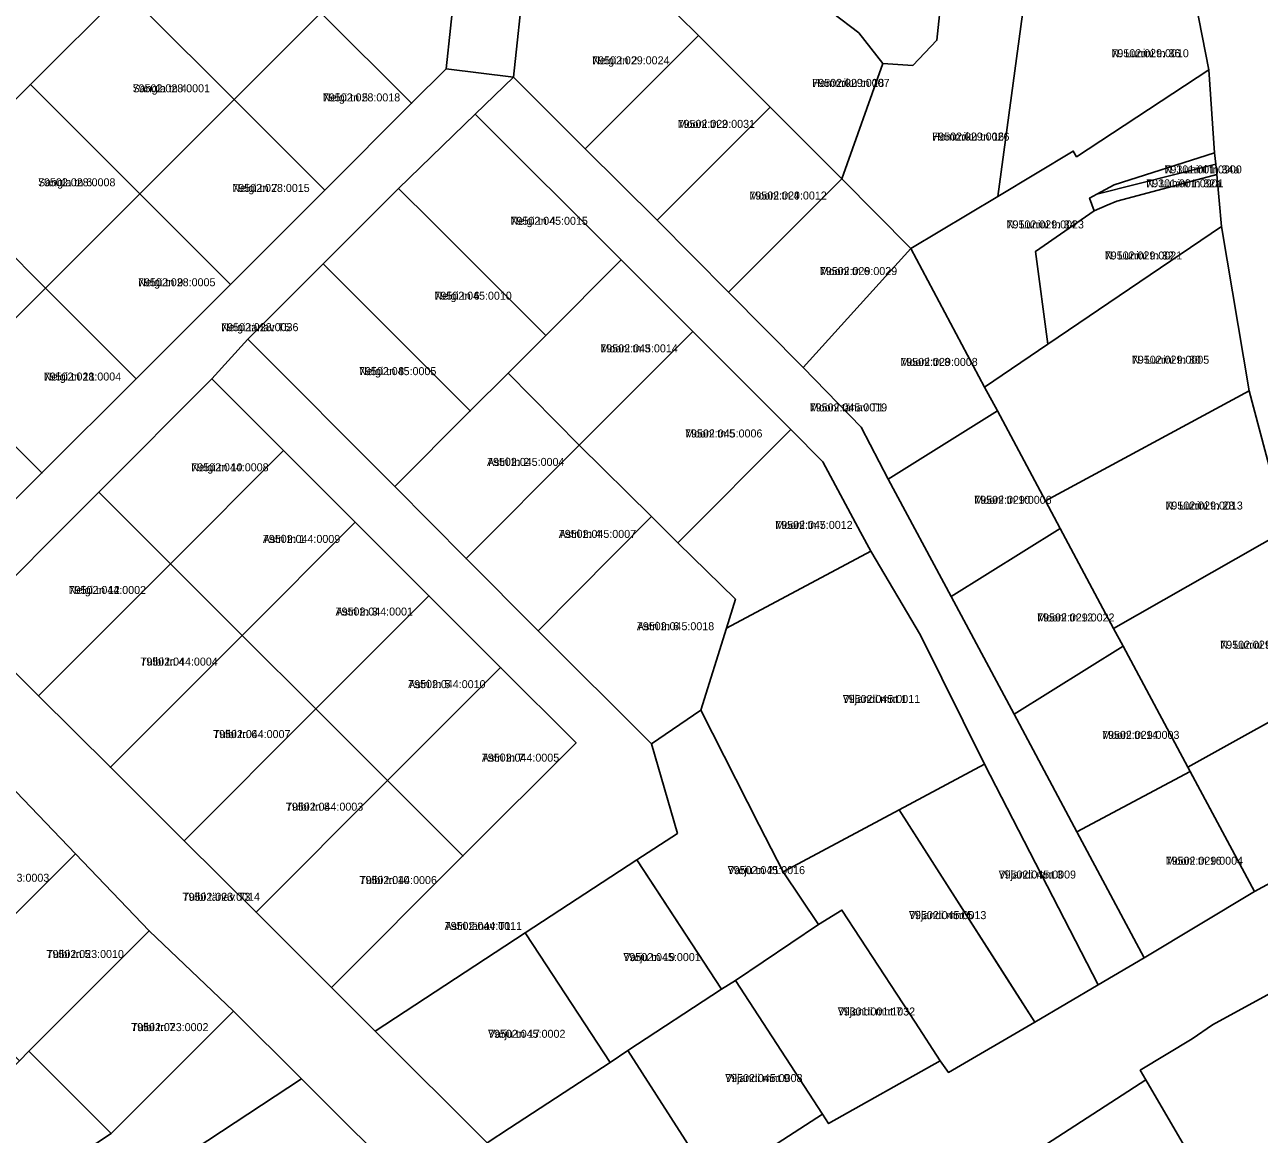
# Model space of a CAD drawing. Extents: x 643847 to 663718, y 6468443 to 6482775.
# Drawn here: x 657502.8 to 657734.3, y 6473294.6 to 6473502.5 of the extents above; entities that cross this region are included whole.
import ezdxf

# ---------------------------------------------------------------- set-up
doc = ezdxf.new("R2010")
doc.units = 0
for name, color, linetype in [('L_AADRESS', 7, 'Continuous'), ('PIIR', 7, 'Continuous'), ('TUNNUS', 7, 'Continuous')]:
    doc.layers.add(name, color=color, linetype=linetype)

msp = doc.modelspace()

# ---------------------------------------------------------------- linework, layer by layer
at = {"layer": 'PIIR'}
for points in [[(657615.64, 6473667.11), (657611.75, 6473636.52), (657607.61, 6473604.87), (657603.7, 6473575.6), (657600.16, 6473546.22), (657597.03, 6473516.89), (657636.31, 6473512.7), (657660.17, 6473510.15), (657674.79, 6473508.6), (657673.84, 6473499.64), (657669.3, 6473494.9), (657663.71, 6473495.29), (657659.2, 6473501), (657654.27, 6473504.75), (657621.54, 6473508.1), (657596.4, 6473510.92), (657594.46, 6473492.74), (657581.81, 6473494.29), (657584.25, 6473517.23), (657587.63, 6473546.69), (657591.59, 6473578.3), (657595.69, 6473607.41), (657599.66, 6473638.11), (657603.36, 6473668.28)], [(657739.34, 6473407.79), (657732.39, 6473433.94), (657727.2, 6473464.72), (657726.33, 6473474.44), (657726.15, 6473476.42), (657725.91, 6473478.56), (657724.79, 6473494.09), (657719.26, 6473522.54), (657715.93, 6473547.01), (657712.8, 6473570.04), (657680.06, 6473568.62), (657672.11, 6473567.8), (657657.11, 6473566.28), (657656.79, 6473572.27), (657669.37, 6473573.25), (657698.26, 6473575.07), (657698.07, 6473578.29), (657711.78, 6473580.47), (657708.39, 6473603.43), (657704.17, 6473637.37), (657700.26, 6473666.98)], [(657632.01, 6473285.13), (657652.37, 6473298.34), (657653.54, 6473296.58), (657674.44, 6473308.35), (657676, 6473306.16), (657692.18, 6473315.61), (657704.09, 6473322.57), (657712.72, 6473327.61), (657733.39, 6473340.05), (657753.42, 6473350.92)], [(657759.5, 6473333.66), (657725.51, 6473315.07), (657721.68, 6473312.46), (657711.96, 6473306.57), (657713.01, 6473304.77), (657692.06, 6473291.22)]]:
    msp.add_lwpolyline(points, dxfattribs=at)
for points in [[(657493.48, 6473516.31), (657519.66, 6473542.58), (657529.3, 6473552.25), (657523.11, 6473524.61), (657535.64, 6473523.1), (657521.45, 6473508.91), (657503.89, 6473491.33), (657486.23, 6473473.67), (657468.55, 6473456), (657447.34, 6473434.78), (657467.85, 6473414.28), (657456.62, 6473403.13), (657436.39, 6473383.1), (657432.9, 6473379.57), (657431.04, 6473381.58), (657435.42, 6473412.36), (657394.34, 6473417.29), (657395.03, 6473418), (657416.29, 6473439.27), (657429.34, 6473452.06)], [(657584.25, 6473517.23), (657581.81, 6473494.29), (657575.34, 6473487.82), (657558.36, 6473504.79), (657542.09, 6473488.52), (657525.11, 6473505.49), (657521.45, 6473508.91), (657535.64, 6473523.1), (657564.77, 6473519.58)], [(657724.79, 6473494.09), (657700.01, 6473477.81), (657699.39, 6473478.85), (657685.25, 6473470.36), (657689.88, 6473504.55), (657719.26, 6473522.54)], [(657596.4, 6473510.92), (657621.54, 6473508.1), (657629.11, 6473500.55), (657607.91, 6473479.31), (657594.46, 6473492.74)], [(657521.45, 6473508.91), (657525.11, 6473505.49), (657542.09, 6473488.52), (657524.42, 6473470.85), (657507.44, 6473487.81), (657503.9, 6473491.35)], [(657654.27, 6473504.75), (657659.2, 6473501), (657663.71, 6473495.29), (657655.99, 6473473.67), (657642.56, 6473487.11), (657629.11, 6473500.55), (657621.54, 6473508.1)], [(657669.3, 6473494.9), (657673.84, 6473499.64), (657674.79, 6473508.6), (657689.5, 6473507.02), (657689.88, 6473504.55), (657685.25, 6473470.36), (657668.96, 6473460.58), (657655.99, 6473473.67), (657663.71, 6473495.29)], [(657559.07, 6473471.56), (657542.09, 6473488.52), (657558.36, 6473504.79), (657575.34, 6473487.82)], [(657621.36, 6473465.88), (657607.91, 6473479.31), (657629.11, 6473500.55), (657642.56, 6473487.11)], [(657575.34, 6473487.82), (657581.81, 6473494.29), (657594.46, 6473492.74), (657587.29, 6473485.79), (657572.91, 6473471.86), (657558.76, 6473457.71), (657544.62, 6473443.58), (657537.91, 6473436.16), (657516.72, 6473414.93), (657491.98, 6473390.18), (657484.82, 6473397.3), (657506.04, 6473418.53), (657523.72, 6473436.2), (657541.39, 6473453.88), (657559.07, 6473471.56)], [(657725.91, 6473478.56), (657707.05, 6473472.52), (657703.81, 6473470.79), (657702.45, 6473470.06), (657703.35, 6473467.69), (657692.33, 6473460.04), (657694.62, 6473442.65), (657682.78, 6473434.63), (657668.96, 6473460.58), (657685.25, 6473470.36), (657699.39, 6473478.85), (657700.01, 6473477.81), (657724.79, 6473494.09)], [(657503.9, 6473491.35), (657507.44, 6473487.81), (657524.42, 6473470.85), (657506.74, 6473453.17), (657489.76, 6473470.14), (657486.23, 6473473.67)], [(657614.63, 6473458.46), (657587.29, 6473485.79), (657594.46, 6473492.74), (657607.91, 6473479.31), (657621.36, 6473465.88), (657634.79, 6473452.44), (657648.78, 6473438.28), (657659.65, 6473427.08), (657664.72, 6473417.38), (657676.51, 6473395.34), (657688.3, 6473373.29), (657700.08, 6473351.25), (657712.72, 6473327.61), (657704.09, 6473322.57), (657682.77, 6473363.94), (657670.78, 6473388.15), (657661.42, 6473403.89), (657659.53, 6473407.42), (657652.47, 6473420.64), (657646.46, 6473426.65), (657628.06, 6473445.03)], [(657542.09, 6473488.52), (657559.07, 6473471.56), (657541.39, 6473453.88), (657524.42, 6473470.85)], [(657621.36, 6473465.88), (657642.56, 6473487.11), (657655.99, 6473473.67), (657634.79, 6473452.44)], [(657572.91, 6473471.86), (657587.29, 6473485.79), (657614.63, 6473458.46), (657600.49, 6473444.3), (657579.27, 6473465.51)], [(657726.15, 6473476.42), (657703.81, 6473470.79), (657707.05, 6473472.52), (657725.91, 6473478.56)], [(657703.35, 6473467.69), (657702.45, 6473470.06), (657703.81, 6473470.79), (657726.15, 6473476.42), (657726.33, 6473474.44), (657714.37, 6473471.27), (657707.6, 6473469.49), (657705.76, 6473468.71)], [(657489.06, 6473435.49), (657472.08, 6473452.46), (657468.55, 6473456), (657486.23, 6473473.67), (657489.76, 6473470.14), (657506.74, 6473453.17)], [(657634.79, 6473452.44), (657655.99, 6473473.67), (657668.96, 6473460.58), (657648.78, 6473438.28)], [(657726.33, 6473474.44), (657727.2, 6473464.72), (657694.62, 6473442.65), (657692.33, 6473460.04), (657703.35, 6473467.69), (657705.76, 6473468.71), (657707.6, 6473469.49), (657714.37, 6473471.27)], [(657524.42, 6473470.85), (657541.39, 6473453.88), (657523.72, 6473436.2), (657506.74, 6473453.17)], [(657572.91, 6473471.86), (657579.27, 6473465.51), (657600.49, 6473444.3), (657593.43, 6473437.22), (657586.36, 6473430.15), (657565.13, 6473451.35), (657558.76, 6473457.71)], [(657732.39, 6473433.94), (657694.18, 6473413.29), (657685.18, 6473430.14), (657682.78, 6473434.63), (657694.62, 6473442.65), (657727.2, 6473464.72)], [(657659.65, 6473427.08), (657648.78, 6473438.28), (657668.96, 6473460.58), (657682.78, 6473434.63), (657685.18, 6473430.14), (657664.72, 6473417.38)], [(657558.76, 6473457.71), (657565.13, 6473451.35), (657586.36, 6473430.15), (657572.22, 6473416.01), (657544.62, 6473443.58)], [(657628.06, 6473445.03), (657606.77, 6473423.71), (657593.43, 6473437.22), (657600.49, 6473444.3), (657614.63, 6473458.46)], [(657506.74, 6473453.17), (657523.72, 6473436.2), (657506.04, 6473418.53), (657489.06, 6473435.49)], [(657646.46, 6473426.65), (657625.26, 6473405.43), (657620.31, 6473410.38), (657606.77, 6473423.71), (657628.06, 6473445.03)], [(657537.91, 6473436.16), (657544.62, 6473443.58), (657572.22, 6473416.01), (657585.56, 6473402.48), (657599.09, 6473388.94), (657620.32, 6473367.74), (657625.19, 6473350.96), (657617.57, 6473346), (657596.65, 6473332.31), (657568.55, 6473313.92), (657560.35, 6473322.09), (657584.98, 6473346.73), (657606.19, 6473367.95), (657592.04, 6473382.09), (657578.6, 6473395.52), (657564.8, 6473409.3), (657551.35, 6473422.73)], [(657516.72, 6473414.93), (657537.91, 6473436.16), (657551.35, 6473422.73), (657530.15, 6473401.51)], [(657586.36, 6473430.15), (657593.43, 6473437.22), (657606.77, 6473423.71), (657585.56, 6473402.48), (657572.22, 6473416.01)], [(657467.85, 6473414.28), (657489.06, 6473435.49), (657506.04, 6473418.53), (657484.82, 6473397.3)], [(657739.34, 6473407.79), (657706.96, 6473389.4), (657696.97, 6473408.09), (657694.18, 6473413.29), (657732.39, 6473433.94)], [(657664.72, 6473417.38), (657685.18, 6473430.14), (657694.18, 6473413.29), (657696.97, 6473408.09), (657676.51, 6473395.34)], [(657652.47, 6473420.64), (657659.53, 6473407.42), (657661.42, 6473403.89), (657634.38, 6473389.44), (657636.07, 6473394.88), (657625.26, 6473405.43), (657646.46, 6473426.65)], [(657551.35, 6473422.73), (657564.8, 6473409.3), (657543.59, 6473388.08), (657530.15, 6473401.51)], [(657585.56, 6473402.48), (657606.77, 6473423.71), (657620.31, 6473410.38), (657599.09, 6473388.94)], [(657491.98, 6473390.18), (657516.72, 6473414.93), (657530.15, 6473401.51), (657505.41, 6473376.75)], [(657498.41, 6473361.71), (657480.77, 6473379.06), (657473.56, 6473386.15), (657456.62, 6473403.13), (657467.85, 6473414.28), (657484.82, 6473397.3), (657491.98, 6473390.18), (657505.41, 6473376.75), (657518.89, 6473363.37), (657532.72, 6473349.6), (657546.2, 6473336.18), (657560.35, 6473322.09), (657568.55, 6473313.92), (657589.55, 6473292.99), (657610.7, 6473271.22), (657597.45, 6473262.37), (657554.73, 6473304.95), (657541.96, 6473317.66), (657526.16, 6473332.72), (657512.31, 6473347.16)], [(657620.32, 6473367.74), (657599.09, 6473388.94), (657620.31, 6473410.38), (657625.26, 6473405.43), (657636.07, 6473394.88), (657634.38, 6473389.44), (657629.6, 6473374.06)], [(657578.6, 6473395.52), (657557.39, 6473374.29), (657543.59, 6473388.08), (657564.8, 6473409.3)], [(657676.51, 6473395.34), (657696.97, 6473408.09), (657706.96, 6473389.4), (657708.76, 6473386.05), (657688.3, 6473373.29)], [(657746.85, 6473377.82), (657720.89, 6473363.35), (657708.76, 6473386.05), (657706.96, 6473389.4), (657739.34, 6473407.79)], [(657670.78, 6473388.15), (657682.77, 6473363.94), (657666.73, 6473355.36), (657645.02, 6473343.76), (657640.51, 6473352.53), (657629.6, 6473374.06), (657634.38, 6473389.44), (657661.42, 6473403.89)], [(657530.15, 6473401.51), (657543.59, 6473388.08), (657518.89, 6473363.37), (657505.41, 6473376.75)], [(657557.39, 6473374.29), (657578.6, 6473395.52), (657592.04, 6473382.09), (657570.84, 6473360.86)], [(657543.59, 6473388.08), (657557.39, 6473374.29), (657532.72, 6473349.6), (657518.89, 6473363.37)], [(657708.76, 6473386.05), (657720.89, 6473363.35), (657721.3, 6473362.59), (657700.08, 6473351.25), (657688.3, 6473373.29)], [(657592.04, 6473382.09), (657606.19, 6473367.95), (657584.98, 6473346.73), (657570.84, 6473360.86)], [(657753.42, 6473350.92), (657733.39, 6473340.05), (657720.89, 6473363.35), (657746.85, 6473377.82)], [(657532.72, 6473349.6), (657557.39, 6473374.29), (657570.84, 6473360.86), (657546.2, 6473336.18)], [(657617.57, 6473346), (657625.19, 6473350.96), (657620.32, 6473367.74), (657629.6, 6473374.06), (657640.51, 6473352.53), (657645.02, 6473343.76), (657651.65, 6473333.86), (657636.07, 6473323.4), (657633.46, 6473321.76)], [(657692.18, 6473315.61), (657688.38, 6473321.54), (657666.73, 6473355.36), (657682.77, 6473363.94), (657704.09, 6473322.57)], [(657512.31, 6473347.16), (657508.88, 6473343.72), (657487.67, 6473322.5), (657473.53, 6473336.64), (657494.73, 6473357.86), (657498.41, 6473361.71)], [(657700.08, 6473351.25), (657721.3, 6473362.59), (657733.39, 6473340.05), (657712.72, 6473327.61)], [(657546.2, 6473336.18), (657570.84, 6473360.86), (657584.98, 6473346.73), (657560.35, 6473322.09)], [(657676, 6473306.16), (657674.44, 6473308.35), (657669.74, 6473315.59), (657656.03, 6473336.59), (657651.65, 6473333.86), (657645.02, 6473343.76), (657666.73, 6473355.36), (657680.55, 6473333.79), (657685.25, 6473326.43), (657692.18, 6473315.61)], [(657526.16, 6473332.72), (657523.02, 6473329.58), (657503.58, 6473310.12), (657501.82, 6473308.36), (657487.67, 6473322.5), (657508.88, 6473343.72), (657512.31, 6473347.16)], [(657617.57, 6473346), (657620.31, 6473341.83), (657633.46, 6473321.76), (657615.92, 6473310.27), (657612.55, 6473308.05), (657599.39, 6473328.13), (657596.65, 6473332.31)], [(657652.37, 6473298.34), (657636.07, 6473323.4), (657651.65, 6473333.86), (657656.03, 6473336.59), (657669.74, 6473315.59), (657674.44, 6473308.35), (657653.54, 6473296.58)], [(657541.96, 6473317.66), (657519.02, 6473294.72), (657503.58, 6473310.12), (657523.02, 6473329.58), (657526.16, 6473332.72)], [(657596.65, 6473332.31), (657599.39, 6473328.13), (657612.55, 6473308.05), (657593.73, 6473295.73), (657589.55, 6473292.99), (657568.55, 6473313.92)], [(657721.68, 6473312.46), (657725.51, 6473315.07), (657759.5, 6473333.66), (657779.3, 6473272.84), (657755.18, 6473265.46), (657739.94, 6473258.82), (657727.72, 6473279.56), (657713.01, 6473304.77), (657711.96, 6473306.57)], [(657381.34, 6473191.26), (657352.02, 6473171.82), (657344.31, 6473179.07), (657374.09, 6473199.29), (657403.33, 6473219.05), (657408.59, 6473222.06), (657481.96, 6473270.21), (657426.84, 6473325.3), (657431.17, 6473329.46), (657448.81, 6473311.89), (657462.94, 6473297.75), (657477.08, 6473283.6), (657487.17, 6473273.66), (657491.31, 6473276.47), (657519.02, 6473294.72), (657541.96, 6473317.66), (657554.73, 6473304.95), (657524.7, 6473285.23), (657504.22, 6473271.8), (657483.75, 6473258.37), (657463.27, 6473244.94), (657442.79, 6473231.51), (657422.3, 6473218.09), (657401.82, 6473204.67)], [(657632.01, 6473285.13), (657629.32, 6473289.34), (657615.92, 6473310.27), (657633.46, 6473321.76), (657636.07, 6473323.4), (657652.37, 6473298.34)], [(657477.08, 6473283.6), (657480.62, 6473287.14), (657501.82, 6473308.36), (657503.58, 6473310.12), (657519.02, 6473294.72), (657491.31, 6473276.47), (657487.17, 6473273.66)], [(657610.7, 6473271.22), (657589.55, 6473292.99), (657593.73, 6473295.73), (657612.55, 6473308.05), (657615.92, 6473310.27), (657629.32, 6473289.34), (657632.01, 6473285.13)], [(657557.13, 6473235.91), (657554.39, 6473240.08), (657549.89, 6473246.89), (657553.23, 6473249.1), (657549.92, 6473254.1), (657546.59, 6473251.9), (657540.89, 6473260.54), (657527.44, 6473281.04), (657524.7, 6473285.23), (657554.73, 6473304.95), (657597.45, 6473262.37)], [(657713.01, 6473304.77), (657727.72, 6473279.56), (657708.12, 6473266.71), (657692.06, 6473291.22)]]:
    msp.add_lwpolyline(points, close=True, dxfattribs=at)

# ---------------------------------------------------------------- texts
at = {"layer": 'L_AADRESS'}
for s, p in [('Nelgi tn 2', (657609.2, 6473495.12)), ('N. Lunini tn 36', (657706.56, 6473496.45)), ('Sangla tn 4', (657523.05, 6473489.88)), ('Hommiku tn 18', (657650.46, 6473490.89)), ('Nelgi tn 5', (657558.71, 6473488.17)), ('Mooni tn 2', (657625.23, 6473483.21)), ('Hommiku tn 16', (657672.94, 6473480.83)), ('N. Lunini tn 34a', (657716.5, 6473474.67)), ('Sangla tn 6', (657505.32, 6473472.26)), ('Nelgi tn 7', (657541.74, 6473471.2)), ('N. Lunini tn 32a', (657713.08, 6473472.06)), ('Mooni tn 4', (657638.68, 6473469.78)), ('Nelgi tn 4', (657593.89, 6473465.04)), ('N. Lunini tn 34', (657686.9, 6473464.36)), ('N. Lunini tn 32', (657705.31, 6473458.54)), ('Mooni tn 6', (657651.88, 6473455.62)), ('Nelgi tn 9', (657524.07, 6473453.52)), ('Nelgi tn 6', (657579.63, 6473451)), ('Nelgi tänav T5', (657539.64, 6473445.1)), ('Mooni tn 3', (657610.75, 6473441.13)), ('N. Lunini tn 30', (657710.39, 6473439)), ('Nelgi tn 8', (657565.49, 6473436.86)), ('Mooni tn 8', (657666.98, 6473438.59)), ('Nelgi tn 11', (657506.39, 6473435.85)), ('Mooni tänav T1', (657650, 6473430.06)), ('Mooni tn 5', (657626.62, 6473425.18)), ('Nelgi tn 10', (657534.04, 6473418.84)), ('Astri tn 2', (657589.5, 6473419.85)), ('Mooni tn 10', (657680.84, 6473412.74)), ('N. Lunini tn 28', (657716.68, 6473411.67)), ('Astri tn 4', (657602.94, 6473406.35)), ('Mooni tn 7', (657643.53, 6473408.04)), ('Astri tn 1', (657547.47, 6473405.41)), ('Nelgi tn 12', (657511.06, 6473395.84)), ('Astri tn 3', (657561.1, 6473391.8)), ('Mooni tn 12', (657692.63, 6473390.69)), ('Astri tn 6', (657617.58, 6473389.05)), ('N. Lunini tn 26', (657726.96, 6473385.57)), ('Tulbi tn 4', (657524.5, 6473382.42)), ('Astri tn 5', (657574.71, 6473378.19)), ('Viljandi mnt 1', (657656.19, 6473375.41)), ('Tulbi tn 6', (657538.14, 6473368.83)), ('Mooni tn 14', (657704.8, 6473368.68)), ('Astri tn 7', (657588.52, 6473364.41)), ('Tulbi tn 8', (657551.78, 6473355.22)), ('Mooni tn 16', (657716.73, 6473345.09)), ('Tulbi tn 10', (657565.59, 6473341.47)), ('Varju tn 21', (657634.61, 6473343.33)), ('Viljandi mnt 3', (657685.41, 6473342.5)), ('Tulbi tänav T3', (657532.41, 6473338.33)), ('Viljandi mnt 5', (657668.6, 6473334.89)), ('Astri tänav T1', (657581.55, 6473332.86)), ('Tulbi tn 5', (657506.91, 6473327.61)), ('Varju tn 19', (657615.05, 6473327.03)), ('Viljandi mnt 7', (657655.25, 6473316.83)), ('Tulbi tn 7', (657522.77, 6473313.9)), ('Varju tn 17', (657589.68, 6473312.65)), ('Viljandi mnt 9', (657634.14, 6473304.35))]:
    msp.add_text(s, height=1.5, dxfattribs=at).set_placement(p)
at = {"layer": 'TUNNUS'}
for s, p in [('79502:029:0024', (657609.2, 6473495.12)), ('79502:029:0010', (657706.56, 6473496.45)), ('79502:028:0001', (657523.05, 6473489.88)), ('79502:029:0007', (657650.46, 6473490.89)), ('79502:028:0018', (657558.71, 6473488.17)), ('79502:029:0031', (657625.23, 6473483.21)), ('79502:029:0026', (657672.94, 6473480.83)), ('79301:001:0900', (657716.5, 6473474.67)), ('79502:028:0008', (657505.32, 6473472.26)), ('79502:028:0015', (657541.74, 6473471.2)), ('79301:001:0901', (657713.08, 6473472.06)), ('79502:029:0012', (657638.68, 6473469.78)), ('79502:045:0015', (657593.89, 6473465.04)), ('79502:029:0023', (657686.9, 6473464.36)), ('79502:029:0021', (657705.31, 6473458.54)), ('79502:029:0029', (657651.88, 6473455.62)), ('79502:028:0005', (657524.07, 6473453.52)), ('79502:045:0010', (657579.63, 6473451)), ('79502:028:0036', (657539.64, 6473445.1)), ('79502:045:0014', (657610.75, 6473441.13)), ('79502:029:0005', (657710.39, 6473439)), ('79502:045:0005', (657565.49, 6473436.86)), ('79502:029:0008', (657666.98, 6473438.59)), ('79502:028:0004', (657506.39, 6473435.85)), ('79502:045:0019', (657650, 6473430.06)), ('79502:045:0006', (657626.62, 6473425.18)), ('79502:044:0008', (657534.04, 6473418.84)), ('79502:045:0004', (657589.5, 6473419.85)), ('79502:029:0006', (657680.84, 6473412.74)), ('79502:029:0013', (657716.68, 6473411.67)), ('79502:045:0007', (657602.94, 6473406.35)), ('79502:045:0012', (657643.53, 6473408.04)), ('79502:044:0009', (657547.47, 6473405.41)), ('79502:044:0002', (657511.06, 6473395.84)), ('79502:044:0001', (657561.1, 6473391.8)), ('79502:029:0022', (657692.63, 6473390.69)), ('79502:045:0018', (657617.58, 6473389.05)), ('79502:029:0001', (657726.96, 6473385.57)), ('79502:044:0004', (657524.5, 6473382.42)), ('79502:044:0010', (657574.71, 6473378.19)), ('79502:045:0011', (657656.19, 6473375.41)), ('79502:044:0007', (657538.14, 6473368.83)), ('79502:029:0003', (657704.8, 6473368.68)), ('79502:044:0005', (657588.52, 6473364.41)), ('79502:044:0003', (657551.78, 6473355.22)), ('79502:029:0004', (657716.73, 6473345.09)), ('79502:023:0003', (657492.92, 6473341.9)), ('79502:045:0016', (657634.61, 6473343.33)), ('79502:045:0009', (657685.41, 6473342.5)), ('79502:044:0006', (657565.59, 6473341.47)), ('79502:023:0014', (657532.41, 6473338.33)), ('79502:045:0013', (657668.6, 6473334.89)), ('79502:044:0011', (657581.55, 6473332.86)), ('79502:023:0010', (657506.91, 6473327.61)), ('79502:045:0001', (657615.05, 6473327.03)), ('79301:001:1032', (657655.25, 6473316.83)), ('79502:023:0002', (657522.77, 6473313.9)), ('79502:045:0002', (657589.68, 6473312.65)), ('79502:045:0008', (657634.14, 6473304.35))]:
    msp.add_text(s, height=1.5, dxfattribs=at).set_placement(p)

doc.saveas('drawing.dxf')
